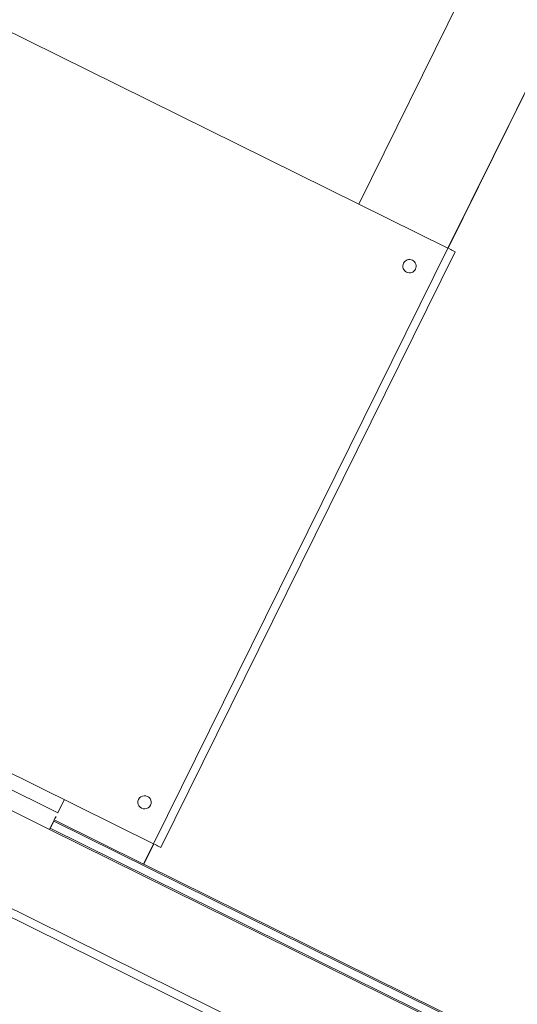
# Model space of a CAD drawing. Header units: metres. Extents: x 135583 to 135939, y 457896 to 458258.
# Tile 319 of 599: x 135801.049 to 135801.424, y 457920.721 to 457921.462. Entities that reach past the tile are written whole.
import ezdxf

# ---------------------------------------------------------------- set-up
doc = ezdxf.new("R2010")
doc.units = ezdxf.units.M
doc.layers.add('NIEUWE INSTALLATIE', color=250, linetype='Continuous', lineweight=0)

msp = doc.modelspace()

# ---------------------------------------------------------------- linework, layer by layer
at = {"layer": 'NIEUWE INSTALLATIE'}
for p, q in [((135801.30412, 457921.32311), (135802.13854, 457923.01114)), ((135802.13854, 457923.01114), (135801.30412, 457921.32311)), ((135801.37135, 457921.28987), (135802.20577, 457922.9779)), ((135801.37141, 457921.28985), (135802.02858, 457922.61929)), ((135800.86037, 457921.54246), (135801.37135, 457921.28987)), ((135799.75133, 457921.43142), (135801.95661, 457920.34131)), ((135799.74867, 457921.42604), (135801.95395, 457920.33593)), ((135801.14979, 457920.84165), (135801.37135, 457921.28987)), ((135801.15516, 457920.83899), (135801.37673, 457921.28722)), ((135801.14979, 457920.84165), (135800.63881, 457921.09423)), ((135800.70117, 457921.05114), (135801.07768, 457920.86502)), ((135800.69496, 457921.03859), (135801.07147, 457920.85247)), ((135801.07768, 457920.86502), (135801.08255, 457920.87488)), ((135801.08255, 457920.87488), (135801.07768, 457920.86502)), ((135801.07502, 457920.85964), (135801.14225, 457920.82641)), ((135801.07147, 457920.85247), (135801.91805, 457920.43399)), ((135801.07192, 457920.85337), (135801.91458, 457920.43682)), ((135801.91724, 457920.4422), (135801.07457, 457920.85875)), ((135801.14225, 457920.82641), (135801.14979, 457920.84165)), ((135801.14231, 457920.82638), (135801.14984, 457920.84162)), ((135801.94839, 457920.42792), (135801.14231, 457920.82638))]:
    msp.add_line(p, q, dxfattribs=at)
msp.add_arc((135801.34234, 457921.27633), 0.005, 333.69601, 153.69599, dxfattribs=at)
for centre, major_axis, ratio, start_param, end_param in [((135801.37135, 457921.28987), (-0.00538, 0.00266), 0.000001, 1.570796, 3.141593), ((135801.34234, 457921.27633), (0.0026, 0.00427), 1, 1.658063, 4.799655), ((135801.14293, 457920.87292), (-0.00494, 0.00077), 1, 5.977727, 9.11932), ((135801.14293, 457920.87292), (-0.00118, 0.00486), 1, 4.014257, 7.15585), ((135801.07768, 457920.86502), (0.0062, 0.01255), 0.000001, 2.356195, 4.49365), ((135801.14979, 457920.84165), (-0.00538, 0.00266), 0.000001, 1.570796, 3.141593)]:
    msp.add_ellipse(centre, major_axis=major_axis, ratio=ratio, start_param=start_param, end_param=end_param, dxfattribs=at)

doc.saveas('drawing.dxf')
